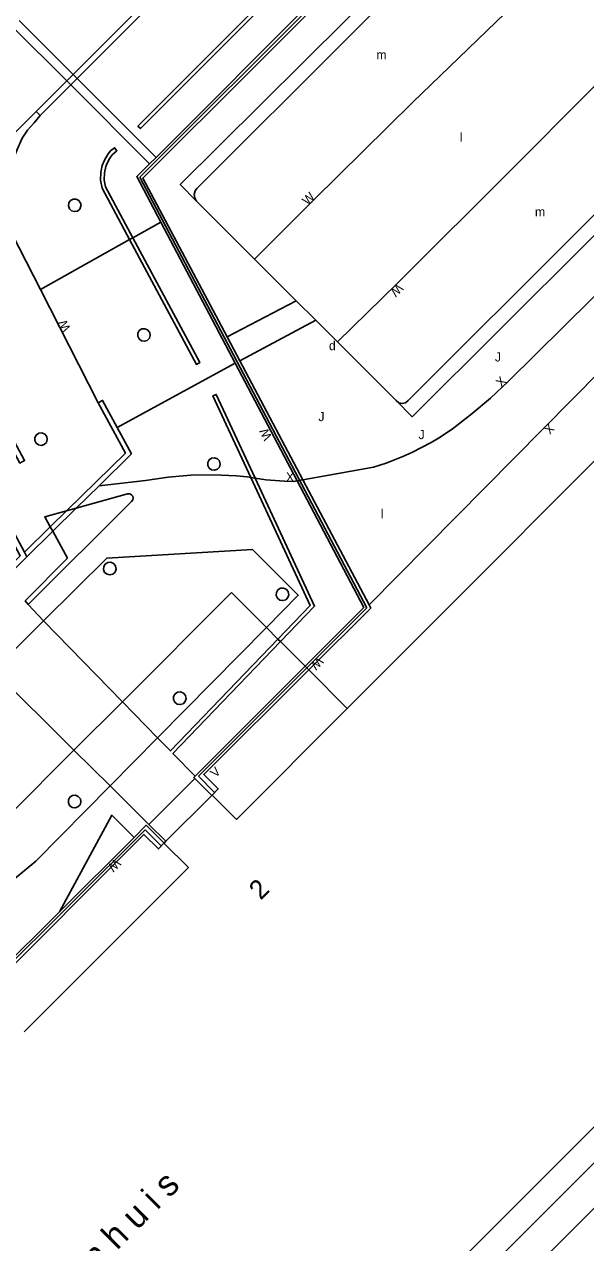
# Model space of a CAD drawing. Extents: x 134999 to 136502, y 457398 to 459002.
# Drawn here: x 135536.6 to 135567.5, y 458434.2 to 458501.3 of the extents above; entities that cross this region are included whole.
import ezdxf

# ---------------------------------------------------------------- set-up
doc = ezdxf.new("R2010")
doc.units = 0
for name, color, linetype in [('RI_DGTB_28', 7, 'Continuous'), ('RI_DGTB_29', 7, 'Continuous'), ('RI_DGTB_3', 7, 'Continuous'), ('RI_DGTB_30', 7, 'Continuous'), ('RI_DGTB_31', 7, 'Continuous'), ('RI_DGTB_35', 7, 'Continuous'), ('RI_DGTB_40', 7, 'Continuous'), ('RI_DGTB_45', 7, 'Continuous'), ('RI_DGTB_55', 7, 'Continuous'), ('RI_DGTB_7', 7, 'Continuous')]:
    doc.layers.add(name, color=color, linetype=linetype)

msp = doc.modelspace()

# ---------------------------------------------------------------- linework, layer by layer
at = {"layer": 'RI_DGTB_28'}
for points in [[(135539.704, 458491.473), (135539.609, 458491.609), (135539.462, 458491.686), (135539.296, 458491.686), (135539.148, 458491.61), (135539.052, 458491.474), (135539.03, 458491.31), (135539.086, 458491.153), (135539.208, 458491.04), (135539.368, 458490.996), (135539.53, 458491.031), (135539.659, 458491.137), (135539.723, 458491.29), (135539.711, 458491.455), (135539.704, 458491.473)], [(135543.504, 458484.363), (135543.396, 458484.489), (135543.242, 458484.551), (135543.077, 458484.535), (135542.937, 458484.445), (135542.855, 458484.301), (135542.849, 458484.135), (135542.92, 458483.984), (135543.052, 458483.884), (135543.216, 458483.856), (135543.374, 458483.906), (135543.492, 458484.024), (135543.541, 458484.183), (135543.512, 458484.346), (135543.504, 458484.363)], [(135537.833, 458478.625), (135537.725, 458478.751), (135537.571, 458478.813), (135537.406, 458478.797), (135537.266, 458478.707), (135537.184, 458478.563), (135537.178, 458478.397), (135537.249, 458478.246), (135537.381, 458478.146), (135537.545, 458478.118), (135537.703, 458478.168), (135537.821, 458478.286), (135537.87, 458478.445), (135537.841, 458478.608), (135537.833, 458478.625)], [(135547.349, 458477.267), (135547.237, 458477.39), (135547.081, 458477.447), (135546.916, 458477.425), (135546.78, 458477.331), (135546.702, 458477.183), (135546.702, 458477.017), (135546.778, 458476.87), (135546.913, 458476.774), (135547.078, 458476.751), (135547.234, 458476.807), (135547.348, 458476.928), (135547.392, 458477.088), (135547.357, 458477.251), (135547.349, 458477.267)], [(135541.624, 458471.489), (135541.52, 458471.618), (135541.369, 458471.686), (135541.203, 458471.675), (135541.06, 458471.589), (135540.974, 458471.448), (135540.962, 458471.282), (135541.028, 458471.13), (135541.157, 458471.025), (135541.32, 458470.991), (135541.48, 458471.036), (135541.601, 458471.15), (135541.655, 458471.307), (135541.632, 458471.472), (135541.624, 458471.489)], [(135551.132, 458470.08), (135551.024, 458470.206), (135550.87, 458470.268), (135550.705, 458470.252), (135550.565, 458470.162), (135550.483, 458470.018), (135550.477, 458469.852), (135550.548, 458469.701), (135550.68, 458469.601), (135550.844, 458469.573), (135551.002, 458469.623), (135551.12, 458469.741), (135551.169, 458469.9), (135551.14, 458470.063), (135551.132, 458470.08)], [(135545.475, 458464.356), (135545.367, 458464.482), (135545.213, 458464.544), (135545.048, 458464.528), (135544.908, 458464.438), (135544.826, 458464.294), (135544.82, 458464.128), (135544.891, 458463.977), (135545.023, 458463.877), (135545.187, 458463.849), (135545.345, 458463.899), (135545.463, 458464.017), (135545.512, 458464.176), (135545.483, 458464.339), (135545.475, 458464.356)], [(135539.684, 458458.669), (135539.576, 458458.795), (135539.422, 458458.857), (135539.257, 458458.841), (135539.117, 458458.751), (135539.035, 458458.607), (135539.029, 458458.441), (135539.1, 458458.29), (135539.232, 458458.19), (135539.396, 458458.162), (135539.554, 458458.212), (135539.672, 458458.33), (135539.721, 458458.489), (135539.692, 458458.652), (135539.684, 458458.669)]]:
    msp.add_lwpolyline(points, dxfattribs=at)
at = {"layer": 'RI_DGTB_3'}
for p, q in [((135546.924, 458458.845), (135544.403, 458456.321)), ((135546.943, 458458.864), (135546.924, 458458.845)), ((135544.403, 458456.321), (135544.303, 458456.221)), ((135544.303, 458456.221), (135544.293, 458456.211))]:
    msp.add_line(p, q, dxfattribs=at)
for points in [[(135573.905, 458483.168), (135554.392, 458463.633)], [(135554.392, 458463.633), (135548.287, 458457.521), (135546.943, 458458.864)], [(135590.394, 458463.029), (135516.655, 458389.232)], [(135544.293, 458456.211), (135545.637, 458454.868), (135536.603, 458445.824)]]:
    msp.add_lwpolyline(points, dxfattribs=at)
at = {"layer": 'RI_DGTB_55'}
for p, q in [((135539.293, 458498.553), (135553.125, 458512.385)), ((135542.963, 458492.893), (135562.048, 458511.948)), ((135560.293, 458510.432), (135543.86, 458493.988)), ((135539.293, 458498.553), (135536.317, 458501.527)), ((135538.939, 458498.199), (135535.978, 458501.158)), ((135539.293, 458498.553), (135538.939, 458498.199)), ((135539.513, 458498.333), (135539.293, 458498.553)), ((135538.939, 458498.199), (135537.261, 458496.521)), ((135537.481, 458496.301), (135539.159, 458497.979)), ((135539.159, 458497.979), (135538.939, 458498.199)), ((135539.513, 458498.333), (135539.159, 458497.979)), ((135543.506, 458493.635), (135539.159, 458497.979)), ((135543.86, 458493.988), (135539.513, 458498.333)), ((135537.261, 458496.521), (135531.389, 458490.677)), ((135537.261, 458496.521), (135537.481, 458496.301)), ((135543.86, 458493.988), (135543.506, 458493.635)), ((135542.963, 458492.893), (135555.461, 458469.176)), ((135546.093, 458491.583), (135549.287, 458488.386)), ((135537.492, 458486.707), (135535.526, 458490.552)), ((135544.117, 458490.425), (135542.579, 458489.562)), ((135544.117, 458490.425), (135548.212, 458482.644)), ((135542.4, 458489.461), (135537.492, 458486.707)), ((135542.579, 458489.562), (135542.4, 458489.461)), ((135549.287, 458488.386), (135551.583, 458486.088)), ((135540.678, 458480.474), (135537.492, 458486.707)), ((135551.583, 458486.088), (135547.767, 458484.103)), ((135551.583, 458486.088), (135552.657, 458485.013)), ((135552.657, 458485.013), (135548.47, 458482.782)), ((135552.657, 458485.013), (135553.844, 458483.825)), ((135547.767, 458484.103), (135548.47, 458482.782)), ((135553.844, 458483.825), (135557.08, 458480.587)), ((135541.721, 458479.105), (135548.212, 458482.644)), ((135548.212, 458482.644), (135551.63, 458476.167)), ((135548.47, 458482.782), (135551.943, 458476.225)), ((135536.608, 458472.24), (135531.841, 458481.117)), ((135539.466, 458474.668), (135540.72, 458475.9)), ((135549.08, 458476.354), (135549.316, 458476.317)), ((135551.935, 458476.223), (135551.63, 458476.167)), ((135551.943, 458476.225), (135551.935, 458476.223)), ((135551.943, 458476.225), (135555.59, 458469.351)), ((135538.03, 458473.637), (135538.926, 458474.516)), ((135538.166, 458473.391), (135539.466, 458474.668)), ((135539.466, 458474.668), (135538.926, 458474.516)), ((135536.608, 458472.24), (135538.03, 458473.637)), ((135536.741, 458471.992), (135538.166, 458473.391)), ((135538.03, 458473.637), (135538.166, 458473.391)), ((135536.741, 458471.992), (135536.608, 458472.24)), ((135537.663, 458468.458), (135536.811, 458469.361)), ((135555.461, 458469.176), (135546.19, 458459.898)), ((135537.663, 458468.458), (135534.907, 458465.723)), ((135541.327, 458459.367), (135543.942, 458462.018)), ((135543.465, 458457.25), (135545.99, 458459.781)), ((135546.924, 458458.845), (135545.99, 458459.781)), ((135546.19, 458459.898), (135547.083, 458459.004)), ((135543.465, 458457.25), (135541.327, 458459.367)), ((135534.342, 458448.087), (135543.255, 458456.951)), ((135543.255, 458456.951), (135544.144, 458456.062)), ((135544.403, 458456.321), (135543.465, 458457.25)), ((135538.534, 458452.44), (135542.644, 458456.528)), ((135534.25, 458448.179), (135538.534, 458452.44))]:
    msp.add_line(p, q, dxfattribs=at)
for points in [[(135553.253, 458512.309), (135553.371, 458512.191), (135539.513, 458498.333)], [(135559.084, 458511.664), (135558.944, 458511.804), (135542.861, 458495.711), (135543.001, 458495.571), (135559.084, 458511.664)], [(135561.582, 458511.249), (135543.131, 458492.849), (135547.767, 458484.103)], [(135546.093, 458491.583), (135545.189, 458492.488), (135547.348, 458494.646), (135554.317, 458501.54), (135560.377, 458507.626), (135562.725, 458510.026), (135561.582, 458511.249)], [(135567.034, 458506.03), (135566.882, 458505.932), (135566.703, 458505.909), (135566.531, 458505.964), (135566.41, 458506.072), (135563.575, 458509.006), (135563.37, 458509.093), (135563.147, 458509.103), (135562.934, 458509.034), (135562.863, 458508.989), (135554.417, 458500.578), (135546.101, 458492.268), (135546.013, 458492.142), (135545.962, 458491.95), (135545.99, 458491.753), (135546.093, 458491.583)], [(135567.034, 458506.03), (135567.175, 458505.888), (135557.985, 458497.007), (135552.547, 458491.644), (135549.287, 458488.386)], [(135571.532, 458501.443), (135563.567, 458493.455), (135557.14, 458487.048), (135553.844, 458483.825)], [(135574.322, 458497.745), (135574.393, 458497.309), (135574.399, 458497.173), (135567.122, 458489.956), (135557.765, 458480.607), (135557.748, 458480.587), (135557.598, 458480.476), (135557.414, 458480.436), (135557.231, 458480.475), (135557.08, 458480.587)], [(135574.322, 458497.745), (135575.389, 458497.031), (135567.687, 458489.39), (135557.964, 458479.703), (135557.08, 458480.587)], [(135537.481, 458496.301), (135537.151, 458495.891), (135537.132, 458495.874), (135536.779, 458495.484), (135536.488, 458495.045), (135536.201, 458494.421), (135535.973, 458493.832), (135535.908, 458493.61), (135535.711, 458492.771), (135535.597, 458492.008), (135535.511, 458490.981), (135535.526, 458490.552)], [(135542.4, 458489.461), (135540.887, 458492.29), (135540.805, 458492.733), (135540.809, 458493.132), (135540.811, 458493.151), (135540.898, 458493.543), (135541.017, 458493.828), (135541.224, 458494.174), (135541.352, 458494.339), (135541.573, 458494.512), (135541.699, 458494.352), (135541.45, 458494.125), (135541.314, 458493.94), (135541.165, 458493.664), (135541.092, 458493.483), (135541.011, 458493.131), (135541.006, 458492.732), (135541.075, 458492.372), (135542.579, 458489.562)], [(135544.117, 458490.425), (135542.799, 458492.927), (135543.506, 458493.635)], [(135542.4, 458489.461), (135546.081, 458482.581), (135546.261, 458482.681), (135542.579, 458489.562)], [(135531.221, 458487.34), (135536.622, 458477.287), (135536.358, 458477.145), (135530.936, 458487.238), (135531.026, 458487.287)], [(135551.943, 458476.225), (135555.828, 458476.932), (135556.54, 458477.152), (135557.459, 458477.508), (135557.948, 458477.73), (135559.009, 458478.274), (135559.417, 458478.513), (135560.173, 458479.026), (135561.272, 458479.871), (135562.285, 458480.729), (135563.252, 458481.638), (135569.383, 458487.693)], [(135536.741, 458471.992), (135535.355, 458470.593), (135528.949, 458477.113), (135529.163, 458477.323), (135535.363, 458471.013), (135536.38, 458472.042), (135528.843, 458486.118), (135525.828, 458483.112)], [(135555.59, 458469.351), (135565.159, 458479.022), (135571.573, 458485.501)], [(135538.926, 458474.516), (135542.169, 458477.702), (135540.678, 458480.474)], [(135541.721, 458479.105), (135540.916, 458480.602), (135540.678, 458480.474)], [(135549.08, 458476.354), (135546.991, 458480.851), (135547.171, 458480.931), (135549.316, 458476.317)], [(135540.72, 458475.9), (135542.503, 458477.651), (135541.721, 458479.105)], [(135540.72, 458475.9), (135543.285, 458476.199), (135544.526, 458476.379), (135545.776, 458476.48), (135547.03, 458476.501), (135548.282, 458476.442), (135548.875, 458476.386), (135549.08, 458476.354)], [(135549.08, 458476.354), (135552.351, 458469.311), (135550.57, 458467.459)], [(135549.316, 458476.317), (135549.896, 458476.226), (135550.926, 458476.145), (135551.452, 458476.135), (135551.63, 458476.167)], [(135549.316, 458476.317), (135552.591, 458469.271), (135550.712, 458467.317)], [(135552.065, 458465.962), (135555.301, 458469.2), (135551.63, 458476.167)], [(135536.811, 458469.361), (135542.511, 458475.031), (135542.573, 458475.118), (135542.601, 458475.221), (135542.576, 458475.321), (135542.511, 458475.401), (135542.409, 458475.46), (135542.291, 458475.461), (135539.466, 458474.668)], [(135538.926, 458474.516), (135537.731, 458474.181), (135538.03, 458473.637)], [(135536.811, 458469.361), (135536.651, 458469.561), (135538.977, 458471.917), (135538.166, 458473.391)], [(135549.935, 458468.094), (135551.69, 458469.873), (135549.168, 458472.397), (135541.152, 458471.92), (135537.663, 458468.458)], [(135555.59, 458469.351), (135555.687, 458469.152), (135552.27, 458465.757)], [(135542.005, 458464.004), (135537.663, 458468.458)], [(135543.942, 458462.018), (135549.935, 458468.094)], [(135550.57, 458467.459), (135544.646, 458461.296), (135543.942, 458462.018)], [(135550.712, 458467.317), (135544.785, 458461.154), (135546.008, 458459.9)], [(135539.338, 458461.336), (135534.907, 458465.723)], [(135546.008, 458459.9), (135552.065, 458465.962)], [(135552.27, 458465.757), (135546.483, 458460.007), (135547.285, 458459.205), (135546.943, 458458.864)], [(135543.942, 458462.018), (135542.005, 458464.004)], [(135541.327, 458459.367), (135539.338, 458461.336)], [(135592.624, 458460.724), (135573.305, 458441.457), (135553.957, 458422.07), (135534.162, 458402.252), (135524.63, 458392.66), (135524.924, 458392.364)], [(135545.99, 458459.781), (135545.939, 458459.831), (135546.008, 458459.9)], [(135541.327, 458459.367), (135537.235, 458455.218), (135533.361, 458452.024), (135532.222, 458454.218)], [(135538.534, 458452.44), (135541.421, 458457.751), (135542.644, 458456.528)], [(135544.303, 458456.221), (135543.322, 458457.202), (135542.644, 458456.528)], [(135534.462, 458447.967), (135543.188, 458456.7), (135543.984, 458455.904), (135544.293, 458456.211)]]:
    msp.add_lwpolyline(points, dxfattribs=at)
at = {"layer": 'RI_DGTB_7'}
msp.add_line((135552.029, 458422.685), (135575.102, 458445.725), dxfattribs=at)
for points in [[(135542.005, 458464.004), (135548.015, 458470.016)], [(135548.015, 458470.016), (135549.935, 458468.094)], [(135549.935, 458468.094), (135550.57, 458467.459)], [(135550.57, 458467.459), (135550.712, 458467.317)], [(135550.712, 458467.317), (135552.065, 458465.962)], [(135552.065, 458465.962), (135552.27, 458465.757)], [(135552.27, 458465.757), (135554.392, 458463.633)], [(135539.338, 458461.336), (135542.005, 458464.004)], [(135532.222, 458454.218), (135539.338, 458461.336)]]:
    msp.add_lwpolyline(points, dxfattribs=at)

# ---------------------------------------------------------------- texts
at = {"layer": 'RI_DGTB_29'}
msp.add_text('d', height=0.5, dxfattribs=at).set_placement((135553.381, 458483.366))
at = {"layer": 'RI_DGTB_30'}
for s, height, rotation, p in [('W', 0.5, 44.45948, (135552.2, 458491.316)), ('W', 0.5, 224.45947, (135557.169, 458487.072)), ('W', 0.5, 117.32215, (135539.172, 458484.541)), ('X', 0.5, 45.82277, (135562.88, 458481.299)), ('X', 0.5, 225.82275, (135565.49, 458479.362)), ('W', 0.5, 117.83899, (135550.263, 458478.572)), ('X', 0.5, 359.55923, (135551.016, 458476.138)), ('W', 0.5, 224.79172, (135552.775, 458466.515)), ('V', 0.499, 44.37043, (135547.138, 458459.799)), ('W', 0.5, 224.79172, (135541.611, 458455.397))]:
    msp.add_text(s, height=height, rotation=rotation, dxfattribs=at).set_placement(p)
at = {"layer": 'RI_DGTB_31'}
for p in [(135562.523, 458482.745), (135552.802, 458479.461), (135558.315, 458478.47)]:
    msp.add_text('J', height=0.5, dxfattribs=at).set_placement(p)
at = {"layer": 'RI_DGTB_35'}
msp.add_text('2', height=1.054, rotation=45.1627, dxfattribs=at).set_placement((135549.62, 458453.042))
at = {"layer": 'RI_DGTB_40'}
msp.add_text('z i e k e n h u i s', height=1.4, rotation=45.01535, dxfattribs=at).set_placement((135535.682, 458427.733))
at = {"layer": 'RI_DGTB_45'}
for s, p in [('m', (135555.991, 458499.386)), ('l', (135560.59, 458494.845)), ('m', (135564.728, 458490.741)), ('l', (135556.241, 458474.105))]:
    msp.add_text(s, height=0.5, dxfattribs=at).set_placement(p)

doc.saveas('drawing.dxf')
